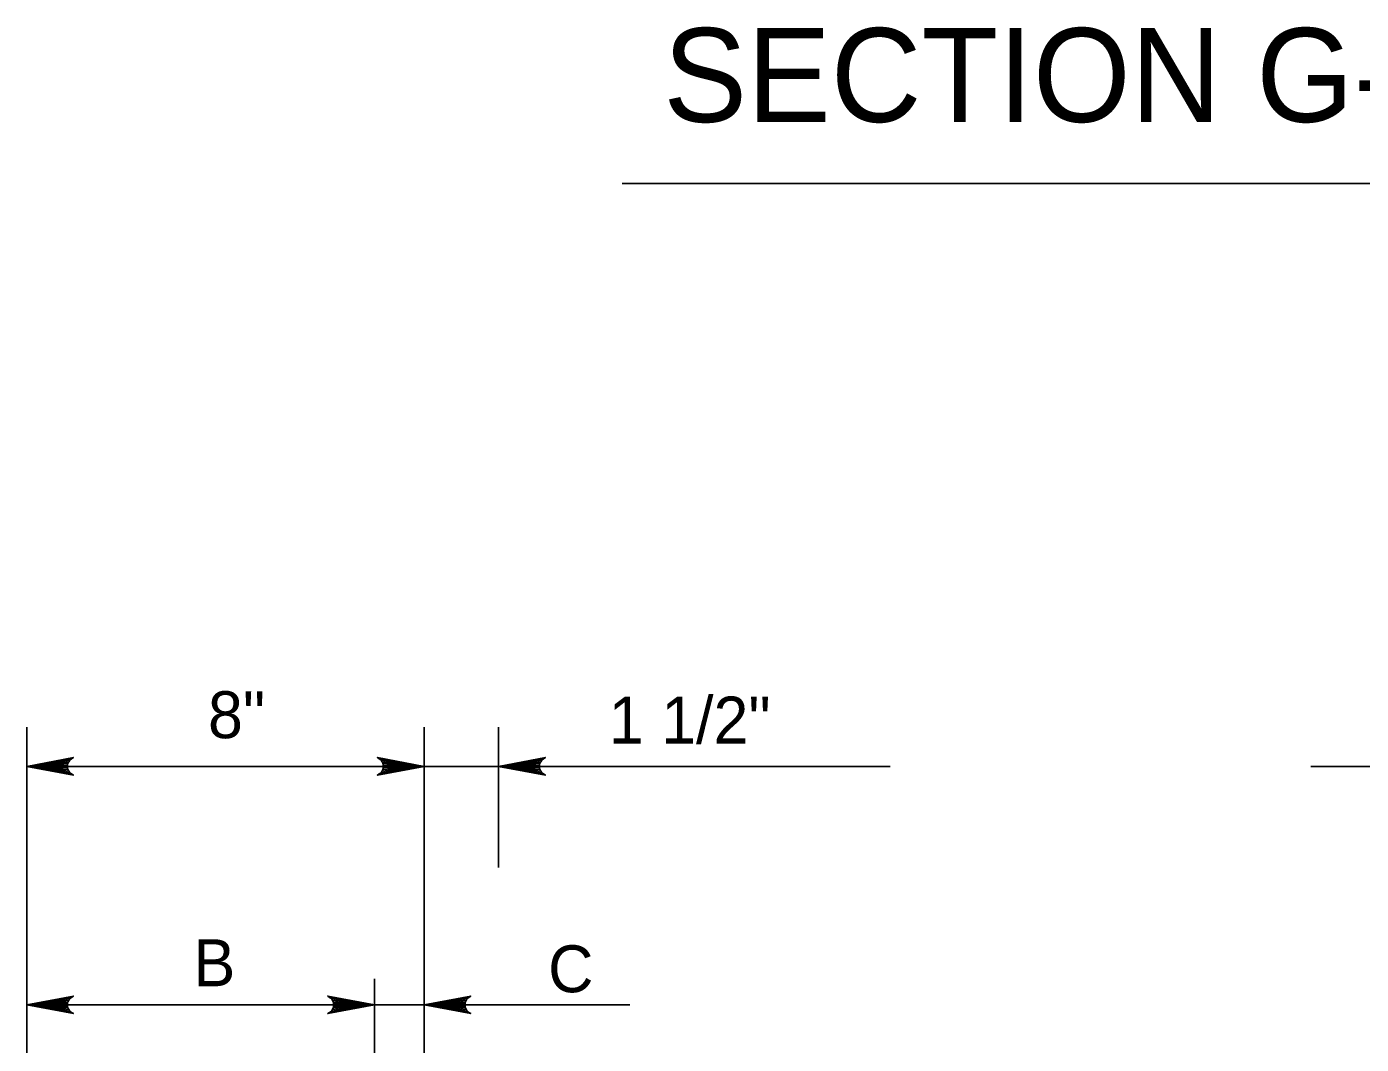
# Model space of a CAD drawing. Extents: x 2087776 to 2104538, y 970919 to 982612.
# Drawn here: x 2097379.7 to 2097659.6, y 973934.9 to 974148.3 of the extents above; entities that cross this region are included whole.
import ezdxf

# ---------------------------------------------------------------- set-up
doc = ezdxf.new("R2010")
doc.units = 0
doc.layers.add('1', color=7, linetype='Continuous')

msp = doc.modelspace()

# ---------------------------------------------------------------- linework, layer by layer
at = {"layer": '1'}
for p, q in [((2097504.59, 974115.41), (2097731, 974115.41)), ((2097379.73, 974001.35), (2097379.73, 973844.87)), ((2097463.07, 974001.35), (2097463.07, 973846.32)), ((2097478.69, 974001.35), (2097478.69, 973971.97)), ((2097379.73, 973993.15), (2097560.75, 973993.15)), ((2097649.01, 973993.15), (2097868.48, 973993.15)), ((2097452.65, 973948.6), (2097452.65, 973907.56)), ((2097379.73, 973943.15), (2097506.19, 973943.15))]:
    msp.add_line(p, q, dxfattribs=at)
for points in [[(2097379.73, 973993.15), (2097389.51, 973994.99), (2097389.14, 973994.73), (2097388.76, 973994.46), (2097388.56, 973994.14), (2097388.37, 973993.81), (2097388.31, 973993.48), (2097388.26, 973993.15), (2097388.31, 973992.82), (2097388.37, 973992.5), (2097388.56, 973992.17), (2097388.76, 973991.84), (2097389.14, 973991.58), (2097389.51, 973991.32), (2097379.73, 973993.15), (2097389.14, 973991.58), (2097388.76, 973991.84), (2097379.73, 973993.15), (2097388.56, 973992.17), (2097388.37, 973992.5), (2097379.73, 973993.15), (2097388.31, 973992.82), (2097388.26, 973993.15), (2097379.73, 973993.15), (2097388.31, 973993.48), (2097388.37, 973993.81), (2097379.73, 973993.15), (2097388.56, 973994.14), (2097388.76, 973994.46), (2097379.73, 973993.15), (2097389.14, 973994.73)], [(2097463.07, 973993.15), (2097453.28, 973991.32), (2097453.66, 973991.58), (2097454.03, 973991.84), (2097454.23, 973992.17), (2097454.42, 973992.5), (2097454.48, 973992.82), (2097454.54, 973993.15), (2097454.48, 973993.48), (2097454.42, 973993.81), (2097454.23, 973994.14), (2097454.03, 973994.46), (2097453.66, 973994.73), (2097453.28, 973994.99), (2097463.07, 973993.15), (2097453.66, 973994.73), (2097454.03, 973994.46), (2097463.07, 973993.15), (2097454.23, 973994.14), (2097454.42, 973993.81), (2097463.07, 973993.15), (2097454.48, 973993.48), (2097454.54, 973993.15), (2097463.07, 973993.15), (2097454.48, 973992.82), (2097454.42, 973992.5), (2097463.07, 973993.15), (2097454.23, 973992.17), (2097454.03, 973991.84), (2097463.07, 973993.15), (2097453.66, 973991.58)], [(2097478.69, 973993.15), (2097488.48, 973994.99), (2097488.1, 973994.73), (2097487.72, 973994.46), (2097487.53, 973994.14), (2097487.33, 973993.81), (2097487.28, 973993.48), (2097487.22, 973993.15), (2097487.28, 973992.82), (2097487.33, 973992.5), (2097487.53, 973992.17), (2097487.72, 973991.84), (2097488.1, 973991.58), (2097488.48, 973991.32), (2097478.69, 973993.15), (2097488.1, 973991.58), (2097487.72, 973991.84), (2097478.69, 973993.15), (2097487.53, 973992.17), (2097487.33, 973992.5), (2097478.69, 973993.15), (2097487.28, 973992.82), (2097487.22, 973993.15), (2097478.69, 973993.15), (2097487.28, 973993.48), (2097487.33, 973993.81), (2097478.69, 973993.15), (2097487.53, 973994.14), (2097487.72, 973994.46), (2097478.69, 973993.15), (2097488.1, 973994.73)], [(2097379.73, 973943.15), (2097389.51, 973944.99), (2097389.14, 973944.73), (2097388.76, 973944.46), (2097388.56, 973944.14), (2097388.37, 973943.81), (2097388.31, 973943.48), (2097388.26, 973943.15), (2097388.31, 973942.82), (2097388.37, 973942.5), (2097388.56, 973942.17), (2097388.76, 973941.84), (2097389.14, 973941.58), (2097389.51, 973941.32), (2097379.73, 973943.15), (2097389.14, 973941.58), (2097388.76, 973941.84), (2097379.73, 973943.15), (2097388.56, 973942.17), (2097388.37, 973942.5), (2097379.73, 973943.15), (2097388.31, 973942.82), (2097388.26, 973943.15), (2097379.73, 973943.15), (2097388.31, 973943.48), (2097388.37, 973943.81), (2097379.73, 973943.15), (2097388.56, 973944.14), (2097388.76, 973944.46), (2097379.73, 973943.15), (2097389.14, 973944.73)], [(2097452.65, 973943.15), (2097442.87, 973941.32), (2097443.24, 973941.58), (2097443.62, 973941.84), (2097443.82, 973942.17), (2097444.01, 973942.5), (2097444.07, 973942.82), (2097444.12, 973943.15), (2097444.07, 973943.48), (2097444.01, 973943.81), (2097443.82, 973944.14), (2097443.62, 973944.46), (2097443.24, 973944.73), (2097442.87, 973944.99), (2097452.65, 973943.15), (2097443.24, 973944.73), (2097443.62, 973944.46), (2097452.65, 973943.15), (2097443.82, 973944.14), (2097444.01, 973943.81), (2097452.65, 973943.15), (2097444.07, 973943.48), (2097444.12, 973943.15), (2097452.65, 973943.15), (2097444.07, 973942.82), (2097444.01, 973942.5), (2097452.65, 973943.15), (2097443.82, 973942.17), (2097443.62, 973941.84), (2097452.65, 973943.15), (2097443.24, 973941.58)], [(2097463.07, 973943.15), (2097472.85, 973944.99), (2097472.47, 973944.73), (2097472.1, 973944.46), (2097471.9, 973944.14), (2097471.71, 973943.81), (2097471.65, 973943.48), (2097471.6, 973943.15), (2097471.65, 973942.82), (2097471.71, 973942.5), (2097471.9, 973942.17), (2097472.1, 973941.84), (2097472.47, 973941.58), (2097472.85, 973941.32), (2097463.07, 973943.15), (2097472.47, 973941.58), (2097472.1, 973941.84), (2097463.07, 973943.15), (2097471.9, 973942.17), (2097471.71, 973942.5), (2097463.07, 973943.15), (2097471.65, 973942.82), (2097471.6, 973943.15), (2097463.07, 973943.15), (2097471.65, 973943.48), (2097471.71, 973943.81), (2097463.07, 973943.15), (2097471.9, 973944.14), (2097472.1, 973944.46), (2097463.07, 973943.15), (2097472.47, 973944.73)]]:
    msp.add_lwpolyline(points, dxfattribs=at)

# ---------------------------------------------------------------- texts
for s, height, p in [('SECTION G-G', 19.685, (2097513.21, 974128.29)), ('1 1/2"', 9.843, (2097501.78, 973997.95)), ('C', 9.84, (2097489.06, 973945.79))]:
    msp.add_text(s, height=height, dxfattribs=at).set_placement(p)
for s, height, p in [('8"', 9.843, (2097417.74, 973999.07)), ('B', 9.84, (2097414.7, 973947.06))]:
    msp.add_text(s, height=height, rotation=360, dxfattribs=at).set_placement(p)

doc.saveas('drawing.dxf')
